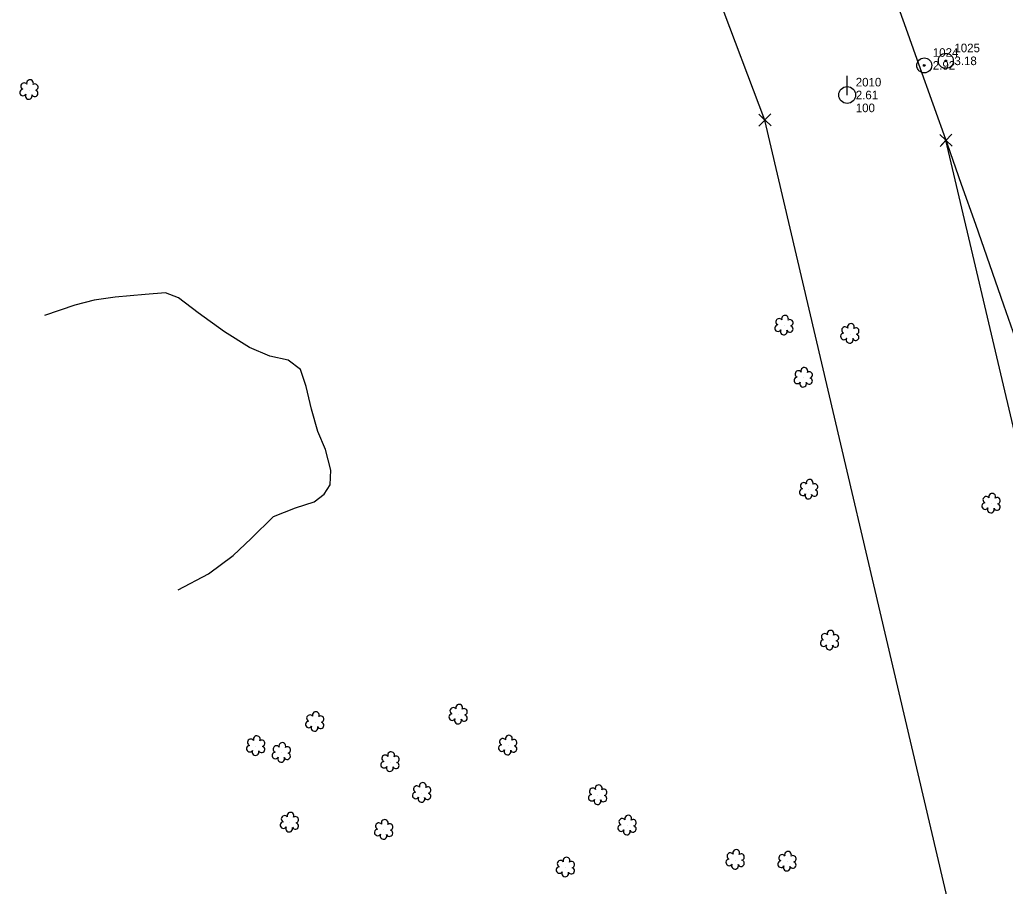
# Model space of a CAD drawing. Extents: x 3040896 to 3051146, y 687568 to 732976.
# Drawn here: x 3042559.9 to 3042846.9, y 727186.6 to 727439.1 of the extents above; entities that cross this region are included whole.
import ezdxf

# ---------------------------------------------------------------- set-up
doc = ezdxf.new("R2010")
doc.units = 0
for name, color, linetype in [('Exist Hydro Stream or Body of Water', 7, 'Continuous'), ('Exist Other Culture Anchor (Guy Wire) CELL', 7, 'Continuous'), ('Exist Other Culture Anchor (Guy Wire) Cogo Elevation', 7, 'Continuous'), ('Exist Other Culture Anchor (Guy Wire) Cogo Number', 7, 'Continuous'), ('Exist Property Corner CELL', 7, 'Continuous'), ('Exist Right of Way Easement Line', 7, 'Continuous'), ('Exist Right of Way Line', 7, 'Continuous'), ('Exist Utilities Power Pole CELL', 7, 'Continuous'), ('Exist Utilities Power Pole Cogo Comment', 7, 'Continuous'), ('Exist Utilities Power Pole Cogo Elevation', 7, 'Continuous'), ('Exist Utilities Power Pole Cogo Number', 7, 'Continuous'), ('Exist Vegetation Shrub CELL', 7, 'Continuous')]:
    doc.layers.add(name, color=color, linetype=linetype)

# ---------------------------------------------------------------- blocks, each defined once
blk = doc.blocks.new('EXIST UTILITIES POWER POLE')
at = {"layer": 'Exist Utilities Power Pole CELL'}
for q in [(0, 0.1125), (0, 0)]:
    blk.add_line((0, 0), q, dxfattribs=at)
blk.add_circle((0, 0), 0.049, dxfattribs=at)
blk = doc.blocks.new('EXIST OTHER CULTURE ANCHOR (GUY WIRE)')
at = {"layer": 'Exist Other Culture Anchor (Guy Wire) CELL'}
for radius in [0.0436, 0.0048]:
    blk.add_circle((0, 0), radius, dxfattribs=at)

msp = doc.modelspace()

# ---------------------------------------------------------------- linework, layer by layer
at = {"layer": 'Exist Hydro Stream or Body of Water'}
msp.add_lwpolyline([(3042606.01, 727273.03), (3042614.89, 727277.71), (3042622.07, 727283.02), (3042627.34, 727288), (3042633.76, 727294.35), (3042640.17, 727296.92), (3042645.62, 727298.62), (3042648.59, 727300.89), (3042650.27, 727303.61), (3042650.54, 727307.83), (3042648.93, 727313.93), (3042646.71, 727319.09), (3042644.9, 727325.67), (3042643.34, 727332.2), (3042641.65, 727337.24), (3042638.05, 727339.92), (3042632.72, 727341.06), (3042626.83, 727343.65), (3042619.55, 727348.2), (3042611.87, 727353.75), (3042606.14, 727358.08), (3042602.39, 727359.5), (3042596.46, 727359.05), (3042587.7, 727358.25), (3042581.56, 727357.39), (3042575.92, 727355.98), (3042567.09, 727352.94)], dxfattribs=at)
msp.add_lwpolyline([(3042606.01, 727273.03), (3042614.89, 727277.71), (3042622.07, 727283.02), (3042627.34, 727288), (3042633.76, 727294.35), (3042640.17, 727296.92), (3042645.62, 727298.62), (3042648.59, 727300.89), (3042650.27, 727303.61), (3042650.54, 727307.83), (3042648.93, 727313.93), (3042646.71, 727319.09), (3042644.9, 727325.67), (3042643.34, 727332.2), (3042641.65, 727337.24), (3042638.05, 727339.92), (3042632.72, 727341.06), (3042626.83, 727343.65), (3042619.55, 727348.2), (3042611.87, 727353.75), (3042606.14, 727358.08), (3042602.39, 727359.5), (3042596.46, 727359.05), (3042587.7, 727358.25), (3042581.56, 727357.39), (3042575.92, 727355.98), (3042567.09, 727352.94)], dxfattribs=at)
at = {"layer": 'Exist Property Corner CELL'}
for p, q in [((3042776.91, 727409.88), (3042776.91, 727409.88)), ((3042829.65, 727403.97), (3042829.65, 727403.97))]:
    msp.add_line(p, q, dxfattribs=at)
for points in [[(3042778.72, 727408.15), (3042775.1, 727411.6), (3042776.91, 727409.88), (3042775.18, 727408.07), (3042778.64, 727411.68)], [(3042831.46, 727402.24), (3042827.85, 727405.7), (3042829.65, 727403.97), (3042827.93, 727402.16), (3042831.38, 727405.77)]]:
    msp.add_lwpolyline(points, dxfattribs=at)
at = {"layer": 'Exist Right of Way Easement Line'}
for p, q in [((3042776.91, 727409.88), (3042673.54, 727684.18)), ((3042846.92, 727111.48), (3042776.91, 727409.88)), ((3042895.43, 727123.62), (3042829.65, 727403.97))]:
    msp.add_line(p, q, dxfattribs=at)
at = {"layer": 'Exist Right of Way Line'}
msp.add_arc((3032072.31, 723599.48), 11410.29, 11.935278, 19.906775, dxfattribs=at)
at = {"layer": 'Exist Vegetation Shrub CELL'}
for p, q in [((3042562.65, 727418.59), (3042562.65, 727418.59)), ((3042562.65, 727418.59), (3042562.65, 727418.59)), ((3042782.54, 727349.95), (3042782.54, 727349.95)), ((3042782.54, 727349.95), (3042782.54, 727349.95)), ((3042801.72, 727347.54), (3042801.72, 727347.54)), ((3042801.72, 727347.54), (3042801.72, 727347.54)), ((3042788.16, 727334.75), (3042788.16, 727334.75)), ((3042788.16, 727334.75), (3042788.16, 727334.75)), ((3042789.71, 727302.14), (3042789.71, 727302.14)), ((3042789.71, 727302.14), (3042789.71, 727302.14)), ((3042842.86, 727298.09), (3042842.86, 727298.09)), ((3042842.86, 727298.09), (3042842.86, 727298.09)), ((3042795.81, 727258.17), (3042795.81, 727258.17)), ((3042795.81, 727258.17), (3042795.81, 727258.17)), ((3042687.65, 727236.61), (3042687.65, 727236.61)), ((3042687.65, 727236.61), (3042687.65, 727236.61)), ((3042645.89, 727234.47), (3042645.89, 727234.47)), ((3042645.89, 727234.47), (3042645.89, 727234.47)), ((3042628.7, 727227.44), (3042628.7, 727227.44)), ((3042628.7, 727227.44), (3042628.7, 727227.44)), ((3042702.1, 727227.6), (3042702.1, 727227.6)), ((3042702.1, 727227.6), (3042702.1, 727227.6)), ((3042636.16, 727225.47), (3042636.16, 727225.47)), ((3042636.16, 727225.47), (3042636.16, 727225.47)), ((3042667.82, 727222.77), (3042667.82, 727222.77)), ((3042667.82, 727222.77), (3042667.82, 727222.77)), ((3042677.04, 727213.81), (3042677.04, 727213.81)), ((3042677.04, 727213.81), (3042677.04, 727213.81)), ((3042728.29, 727213.14), (3042728.29, 727213.14)), ((3042728.29, 727213.14), (3042728.29, 727213.14)), ((3042638.52, 727205.14), (3042638.52, 727205.14)), ((3042638.52, 727205.14), (3042638.52, 727205.14)), ((3042736.86, 727204.29), (3042736.86, 727204.29)), ((3042736.86, 727204.29), (3042736.86, 727204.29)), ((3042665.97, 727203.04), (3042665.97, 727203.04)), ((3042665.97, 727203.04), (3042665.97, 727203.04)), ((3042768.33, 727194.29), (3042768.33, 727194.29)), ((3042768.33, 727194.29), (3042768.33, 727194.29)), ((3042783.41, 727193.77), (3042783.41, 727193.77)), ((3042783.41, 727193.77), (3042783.41, 727193.77)), ((3042718.89, 727192.08), (3042718.89, 727192.08)), ((3042718.89, 727192.08), (3042718.89, 727192.08))]:
    msp.add_line(p, q, dxfattribs=at)
for centre, radius, start, end in [((3042561.16, 727419.72), 0.968, 35.8908, 245.4216), ((3042561.16, 727419.72), 0.968, 35.8908, 245.4216), ((3042562.88, 727420.63), 0.99, 334.8391, 200.4717), ((3042562.88, 727420.63), 0.99, 334.8391, 200.4717), ((3042564.32, 727419.46), 0.929, 284.4567, 126.0861), ((3042564.32, 727419.46), 0.929, 284.4567, 126.0861), ((3042560.85, 727417.89), 0.955, 95.1099, 327.9534), ((3042560.85, 727417.89), 0.955, 95.1099, 327.9534), ((3042562.52, 727416.91), 0.984, 151.2797, 21.387), ((3042562.52, 727416.91), 0.984, 151.2797, 21.387), ((3042564.28, 727417.66), 0.937, 204.9913, 73.4601), ((3042564.28, 727417.66), 0.937, 204.9913, 73.4601), ((3042781.06, 727351.07), 0.968, 35.8908, 245.4216), ((3042781.06, 727351.07), 0.968, 35.8908, 245.4216), ((3042782.77, 727351.99), 0.99, 334.8391, 200.4717), ((3042782.77, 727351.99), 0.99, 334.8391, 200.4717), ((3042784.21, 727350.81), 0.929, 284.4567, 126.0861), ((3042784.21, 727350.81), 0.929, 284.4567, 126.0861), ((3042780.74, 727349.24), 0.955, 95.1099, 327.9534), ((3042780.74, 727349.24), 0.955, 95.1099, 327.9534), ((3042782.41, 727348.26), 0.984, 151.2797, 21.387), ((3042782.41, 727348.26), 0.984, 151.2797, 21.387), ((3042784.18, 727349.02), 0.937, 204.9913, 73.4601), ((3042784.18, 727349.02), 0.937, 204.9913, 73.4601), ((3042800.24, 727348.66), 0.968, 35.8908, 245.4216), ((3042800.24, 727348.66), 0.968, 35.8908, 245.4216), ((3042801.95, 727349.58), 0.99, 334.8391, 200.4717), ((3042801.95, 727349.58), 0.99, 334.8391, 200.4717), ((3042803.39, 727348.41), 0.929, 284.4567, 126.0861), ((3042803.39, 727348.41), 0.929, 284.4567, 126.0861), ((3042799.92, 727346.83), 0.955, 95.1099, 327.9534), ((3042799.92, 727346.83), 0.955, 95.1099, 327.9534), ((3042801.59, 727345.85), 0.984, 151.2797, 21.387), ((3042801.59, 727345.85), 0.984, 151.2797, 21.387), ((3042803.36, 727346.61), 0.937, 204.9913, 73.4601), ((3042803.36, 727346.61), 0.937, 204.9913, 73.4601), ((3042786.68, 727335.87), 0.968, 35.8908, 245.4216), ((3042786.68, 727335.87), 0.968, 35.8908, 245.4216), ((3042788.39, 727336.79), 0.99, 334.8391, 200.4717), ((3042788.39, 727336.79), 0.99, 334.8391, 200.4717), ((3042789.83, 727335.61), 0.929, 284.4567, 126.0861), ((3042789.83, 727335.61), 0.929, 284.4567, 126.0861), ((3042786.36, 727334.04), 0.955, 95.1099, 327.9534), ((3042786.36, 727334.04), 0.955, 95.1099, 327.9534), ((3042788.03, 727333.06), 0.984, 151.2797, 21.387), ((3042788.03, 727333.06), 0.984, 151.2797, 21.387), ((3042789.8, 727333.82), 0.937, 204.9913, 73.4601), ((3042789.8, 727333.82), 0.937, 204.9913, 73.4601), ((3042789.94, 727304.19), 0.99, 334.8391, 200.4717), ((3042789.94, 727304.19), 0.99, 334.8391, 200.4717), ((3042787.91, 727301.44), 0.955, 95.1099, 327.9534), ((3042787.91, 727301.44), 0.955, 95.1099, 327.9534), ((3042788.22, 727303.27), 0.968, 35.8908, 245.4216), ((3042788.22, 727303.27), 0.968, 35.8908, 245.4216), ((3042791.34, 727301.22), 0.937, 204.9913, 73.4601), ((3042791.34, 727301.22), 0.937, 204.9913, 73.4601), ((3042791.38, 727303.01), 0.929, 284.4567, 126.0861), ((3042791.38, 727303.01), 0.929, 284.4567, 126.0861), ((3042789.58, 727300.46), 0.984, 151.2797, 21.387), ((3042789.58, 727300.46), 0.984, 151.2797, 21.387), ((3042841.38, 727299.22), 0.968, 35.8908, 245.4216), ((3042841.38, 727299.22), 0.968, 35.8908, 245.4216), ((3042843.09, 727300.13), 0.99, 334.8391, 200.4717), ((3042843.09, 727300.13), 0.99, 334.8391, 200.4717), ((3042844.54, 727298.96), 0.929, 284.4567, 126.0861), ((3042844.54, 727298.96), 0.929, 284.4567, 126.0861), ((3042841.06, 727297.39), 0.955, 95.1099, 327.9534), ((3042841.06, 727297.39), 0.955, 95.1099, 327.9534), ((3042842.73, 727296.41), 0.984, 151.2797, 21.387), ((3042842.73, 727296.41), 0.984, 151.2797, 21.387), ((3042844.5, 727297.16), 0.937, 204.9913, 73.4601), ((3042844.5, 727297.16), 0.937, 204.9913, 73.4601), ((3042794.32, 727259.3), 0.968, 35.8908, 245.4216), ((3042794.32, 727259.3), 0.968, 35.8908, 245.4216), ((3042796.03, 727260.21), 0.99, 334.8391, 200.4717), ((3042796.03, 727260.21), 0.99, 334.8391, 200.4717), ((3042797.48, 727259.04), 0.929, 284.4567, 126.0861), ((3042797.48, 727259.04), 0.929, 284.4567, 126.0861), ((3042794.01, 727257.47), 0.955, 95.1099, 327.9534), ((3042794.01, 727257.47), 0.955, 95.1099, 327.9534), ((3042795.68, 727256.49), 0.984, 151.2797, 21.387), ((3042795.68, 727256.49), 0.984, 151.2797, 21.387), ((3042797.44, 727257.25), 0.937, 204.9913, 73.4601), ((3042797.44, 727257.25), 0.937, 204.9913, 73.4601), ((3042687.88, 727238.65), 0.99, 334.8391, 200.4717), ((3042687.88, 727238.65), 0.99, 334.8391, 200.4717), ((3042644.41, 727235.6), 0.968, 35.8908, 245.4216), ((3042644.41, 727235.6), 0.968, 35.8908, 245.4216), ((3042646.12, 727236.51), 0.99, 334.8391, 200.4717), ((3042646.12, 727236.51), 0.99, 334.8391, 200.4717), ((3042647.56, 727235.34), 0.929, 284.4567, 126.0861), ((3042647.56, 727235.34), 0.929, 284.4567, 126.0861), ((3042685.85, 727235.9), 0.955, 95.1099, 327.9534), ((3042685.85, 727235.9), 0.955, 95.1099, 327.9534), ((3042686.17, 727237.73), 0.968, 35.8908, 245.4216), ((3042686.17, 727237.73), 0.968, 35.8908, 245.4216), ((3042689.29, 727235.68), 0.937, 204.9913, 73.4601), ((3042689.29, 727235.68), 0.937, 204.9913, 73.4601), ((3042689.33, 727237.48), 0.929, 284.4567, 126.0861), ((3042689.33, 727237.48), 0.929, 284.4567, 126.0861), ((3042644.09, 727233.76), 0.955, 95.1099, 327.9534), ((3042644.09, 727233.76), 0.955, 95.1099, 327.9534), ((3042645.76, 727232.79), 0.984, 151.2797, 21.387), ((3042645.76, 727232.79), 0.984, 151.2797, 21.387), ((3042647.52, 727233.54), 0.937, 204.9913, 73.4601), ((3042647.52, 727233.54), 0.937, 204.9913, 73.4601), ((3042687.53, 727234.92), 0.984, 151.2797, 21.387), ((3042687.53, 727234.92), 0.984, 151.2797, 21.387), ((3042628.93, 727229.48), 0.99, 334.8391, 200.4717), ((3042628.93, 727229.48), 0.99, 334.8391, 200.4717), ((3042702.32, 727229.64), 0.99, 334.8391, 200.4717), ((3042702.32, 727229.64), 0.99, 334.8391, 200.4717), ((3042626.9, 727226.73), 0.955, 95.1099, 327.9534), ((3042626.9, 727226.73), 0.955, 95.1099, 327.9534), ((3042627.22, 727228.56), 0.968, 35.8908, 245.4216), ((3042627.22, 727228.56), 0.968, 35.8908, 245.4216), ((3042630.34, 727226.51), 0.937, 204.9913, 73.4601), ((3042630.34, 727226.51), 0.937, 204.9913, 73.4601), ((3042630.37, 727228.31), 0.929, 284.4567, 126.0861), ((3042630.37, 727228.31), 0.929, 284.4567, 126.0861), ((3042634.67, 727226.6), 0.968, 35.8908, 245.4216), ((3042634.67, 727226.6), 0.968, 35.8908, 245.4216), ((3042636.38, 727227.51), 0.99, 334.8391, 200.4717), ((3042636.38, 727227.51), 0.99, 334.8391, 200.4717), ((3042637.83, 727226.34), 0.929, 284.4567, 126.0861), ((3042637.83, 727226.34), 0.929, 284.4567, 126.0861), ((3042700.3, 727226.89), 0.955, 95.1099, 327.9534), ((3042700.3, 727226.89), 0.955, 95.1099, 327.9534), ((3042700.61, 727228.72), 0.968, 35.8908, 245.4216), ((3042700.61, 727228.72), 0.968, 35.8908, 245.4216), ((3042703.73, 727226.67), 0.937, 204.9913, 73.4601), ((3042703.73, 727226.67), 0.937, 204.9913, 73.4601), ((3042703.77, 727228.47), 0.929, 284.4567, 126.0861), ((3042703.77, 727228.47), 0.929, 284.4567, 126.0861), ((3042628.57, 727225.75), 0.984, 151.2797, 21.387), ((3042628.57, 727225.75), 0.984, 151.2797, 21.387), ((3042634.35, 727224.77), 0.955, 95.1099, 327.9534), ((3042634.35, 727224.77), 0.955, 95.1099, 327.9534), ((3042637.79, 727224.54), 0.937, 204.9913, 73.4601), ((3042637.79, 727224.54), 0.937, 204.9913, 73.4601), ((3042666.34, 727223.89), 0.968, 35.8908, 245.4216), ((3042666.34, 727223.89), 0.968, 35.8908, 245.4216), ((3042668.05, 727224.81), 0.99, 334.8391, 200.4717), ((3042668.05, 727224.81), 0.99, 334.8391, 200.4717), ((3042669.49, 727223.63), 0.929, 284.4567, 126.0861), ((3042669.49, 727223.63), 0.929, 284.4567, 126.0861), ((3042701.97, 727225.91), 0.984, 151.2797, 21.387), ((3042701.97, 727225.91), 0.984, 151.2797, 21.387), ((3042636.03, 727223.79), 0.984, 151.2797, 21.387), ((3042636.03, 727223.79), 0.984, 151.2797, 21.387), ((3042666.02, 727222.06), 0.955, 95.1099, 327.9534), ((3042666.02, 727222.06), 0.955, 95.1099, 327.9534), ((3042667.69, 727221.08), 0.984, 151.2797, 21.387), ((3042667.69, 727221.08), 0.984, 151.2797, 21.387), ((3042669.45, 727221.84), 0.937, 204.9913, 73.4601), ((3042669.45, 727221.84), 0.937, 204.9913, 73.4601), ((3042675.56, 727214.93), 0.968, 35.8908, 245.4216), ((3042675.56, 727214.93), 0.968, 35.8908, 245.4216), ((3042677.27, 727215.85), 0.99, 334.8391, 200.4717), ((3042677.27, 727215.85), 0.99, 334.8391, 200.4717), ((3042728.52, 727215.18), 0.99, 334.8391, 200.4717), ((3042728.52, 727215.18), 0.99, 334.8391, 200.4717), ((3042675.24, 727213.1), 0.955, 95.1099, 327.9534), ((3042675.24, 727213.1), 0.955, 95.1099, 327.9534), ((3042678.68, 727212.88), 0.937, 204.9913, 73.4601), ((3042678.68, 727212.88), 0.937, 204.9913, 73.4601), ((3042678.72, 727214.68), 0.929, 284.4567, 126.0861), ((3042678.72, 727214.68), 0.929, 284.4567, 126.0861), ((3042726.49, 727212.44), 0.955, 95.1099, 327.9534), ((3042726.49, 727212.44), 0.955, 95.1099, 327.9534), ((3042726.81, 727214.27), 0.968, 35.8908, 245.4216), ((3042726.81, 727214.27), 0.968, 35.8908, 245.4216), ((3042729.93, 727212.21), 0.937, 204.9913, 73.4601), ((3042729.93, 727212.21), 0.937, 204.9913, 73.4601), ((3042729.96, 727214.01), 0.929, 284.4567, 126.0861), ((3042729.96, 727214.01), 0.929, 284.4567, 126.0861), ((3042676.91, 727212.12), 0.984, 151.2797, 21.387), ((3042676.91, 727212.12), 0.984, 151.2797, 21.387), ((3042728.16, 727211.46), 0.984, 151.2797, 21.387), ((3042728.16, 727211.46), 0.984, 151.2797, 21.387), ((3042637.04, 727206.26), 0.968, 35.8908, 245.4216), ((3042637.04, 727206.26), 0.968, 35.8908, 245.4216), ((3042638.75, 727207.18), 0.99, 334.8391, 200.4717), ((3042638.75, 727207.18), 0.99, 334.8391, 200.4717), ((3042737.09, 727206.33), 0.99, 334.8391, 200.4717), ((3042737.09, 727206.33), 0.99, 334.8391, 200.4717), ((3042636.72, 727204.43), 0.955, 95.1099, 327.9534), ((3042636.72, 727204.43), 0.955, 95.1099, 327.9534), ((3042640.16, 727204.21), 0.937, 204.9913, 73.4601), ((3042640.16, 727204.21), 0.937, 204.9913, 73.4601), ((3042640.19, 727206.01), 0.929, 284.4567, 126.0861), ((3042640.19, 727206.01), 0.929, 284.4567, 126.0861), ((3042664.49, 727204.16), 0.968, 35.8908, 245.4216), ((3042664.49, 727204.16), 0.968, 35.8908, 245.4216), ((3042666.2, 727205.08), 0.99, 334.8391, 200.4717), ((3042666.2, 727205.08), 0.99, 334.8391, 200.4717), ((3042667.64, 727203.91), 0.929, 284.4567, 126.0861), ((3042667.64, 727203.91), 0.929, 284.4567, 126.0861), ((3042735.06, 727203.59), 0.955, 95.1099, 327.9534), ((3042735.06, 727203.59), 0.955, 95.1099, 327.9534), ((3042735.38, 727205.42), 0.968, 35.8908, 245.4216), ((3042735.38, 727205.42), 0.968, 35.8908, 245.4216), ((3042738.53, 727205.16), 0.929, 284.4567, 126.0861), ((3042738.53, 727205.16), 0.929, 284.4567, 126.0861), ((3042638.39, 727203.45), 0.984, 151.2797, 21.387), ((3042638.39, 727203.45), 0.984, 151.2797, 21.387), ((3042664.17, 727202.33), 0.955, 95.1099, 327.9534), ((3042664.17, 727202.33), 0.955, 95.1099, 327.9534), ((3042665.84, 727201.35), 0.984, 151.2797, 21.387), ((3042665.84, 727201.35), 0.984, 151.2797, 21.387), ((3042667.61, 727202.11), 0.937, 204.9913, 73.4601), ((3042667.61, 727202.11), 0.937, 204.9913, 73.4601), ((3042736.73, 727202.61), 0.984, 151.2797, 21.387), ((3042736.73, 727202.61), 0.984, 151.2797, 21.387), ((3042738.49, 727203.36), 0.937, 204.9913, 73.4601), ((3042738.49, 727203.36), 0.937, 204.9913, 73.4601), ((3042766.85, 727195.42), 0.968, 35.8908, 245.4216), ((3042766.85, 727195.42), 0.968, 35.8908, 245.4216), ((3042768.56, 727196.33), 0.99, 334.8391, 200.4717), ((3042768.56, 727196.33), 0.99, 334.8391, 200.4717), ((3042770, 727195.16), 0.929, 284.4567, 126.0861), ((3042770, 727195.16), 0.929, 284.4567, 126.0861), ((3042781.93, 727194.89), 0.968, 35.8908, 245.4216), ((3042781.93, 727194.89), 0.968, 35.8908, 245.4216), ((3042783.64, 727195.81), 0.99, 334.8391, 200.4717), ((3042783.64, 727195.81), 0.99, 334.8391, 200.4717), ((3042717.41, 727193.21), 0.968, 35.8908, 245.4216), ((3042717.41, 727193.21), 0.968, 35.8908, 245.4216), ((3042719.12, 727194.12), 0.99, 334.8391, 200.4717), ((3042719.12, 727194.12), 0.99, 334.8391, 200.4717), ((3042720.57, 727192.95), 0.929, 284.4567, 126.0861), ((3042720.57, 727192.95), 0.929, 284.4567, 126.0861), ((3042766.53, 727193.59), 0.955, 95.1099, 327.9534), ((3042766.53, 727193.59), 0.955, 95.1099, 327.9534), ((3042768.2, 727192.61), 0.984, 151.2797, 21.387), ((3042768.2, 727192.61), 0.984, 151.2797, 21.387), ((3042769.97, 727193.36), 0.937, 204.9913, 73.4601), ((3042769.97, 727193.36), 0.937, 204.9913, 73.4601), ((3042781.61, 727193.06), 0.955, 95.1099, 327.9534), ((3042781.61, 727193.06), 0.955, 95.1099, 327.9534), ((3042785.05, 727192.84), 0.937, 204.9913, 73.4601), ((3042785.05, 727192.84), 0.937, 204.9913, 73.4601), ((3042785.09, 727194.64), 0.929, 284.4567, 126.0861), ((3042785.09, 727194.64), 0.929, 284.4567, 126.0861), ((3042717.09, 727191.38), 0.955, 95.1099, 327.9534), ((3042717.09, 727191.38), 0.955, 95.1099, 327.9534), ((3042718.77, 727190.4), 0.984, 151.2797, 21.387), ((3042718.77, 727190.4), 0.984, 151.2797, 21.387), ((3042720.53, 727191.15), 0.937, 204.9913, 73.4601), ((3042720.53, 727191.15), 0.937, 204.9913, 73.4601), ((3042783.29, 727192.08), 0.984, 151.2797, 21.387), ((3042783.29, 727192.08), 0.984, 151.2797, 21.387)]:
    msp.add_arc(centre, radius, start, end, dxfattribs=at)

# ---------------------------------------------------------------- block references
at = {"layer": 'Exist Other Culture Anchor (Guy Wire) CELL', "xscale": 50, "yscale": 50}
for p in [(3042829.61, 727427.13), (3042823.32, 727425.79)]:
    msp.add_blockref('EXIST OTHER CULTURE ANCHOR (GUY WIRE)', p, dxfattribs=at)
at = {"layer": 'Exist Utilities Power Pole CELL', "xscale": 50, "yscale": 50}
msp.add_blockref('EXIST UTILITIES POWER POLE', (3042800.88, 727417.17), dxfattribs=at)

# ---------------------------------------------------------------- texts
at = {"layer": 'Exist Other Culture Anchor (Guy Wire) Cogo Elevation'}
for s, p in [('3.18', (3042832.11, 727425.88)), ('2.92', (3042825.82, 727424.55))]:
    msp.add_text(s, height=2.5, dxfattribs=at).set_placement(p)
at = {"layer": 'Exist Other Culture Anchor (Guy Wire) Cogo Number'}
for s, p in [('1025', (3042832.11, 727429.63)), ('1024', (3042825.82, 727428.3))]:
    msp.add_text(s, height=2.5, dxfattribs=at).set_placement(p)
at = {"layer": 'Exist Utilities Power Pole Cogo Comment'}
msp.add_text('100', height=2.5, dxfattribs=at).set_placement((3042803.38, 727412.17))
at = {"layer": 'Exist Utilities Power Pole Cogo Elevation'}
msp.add_text('2.61', height=2.5, dxfattribs=at).set_placement((3042803.38, 727415.92))
at = {"layer": 'Exist Utilities Power Pole Cogo Number'}
msp.add_text('2010', height=2.5, dxfattribs=at).set_placement((3042803.38, 727419.67))

doc.saveas('drawing.dxf')
